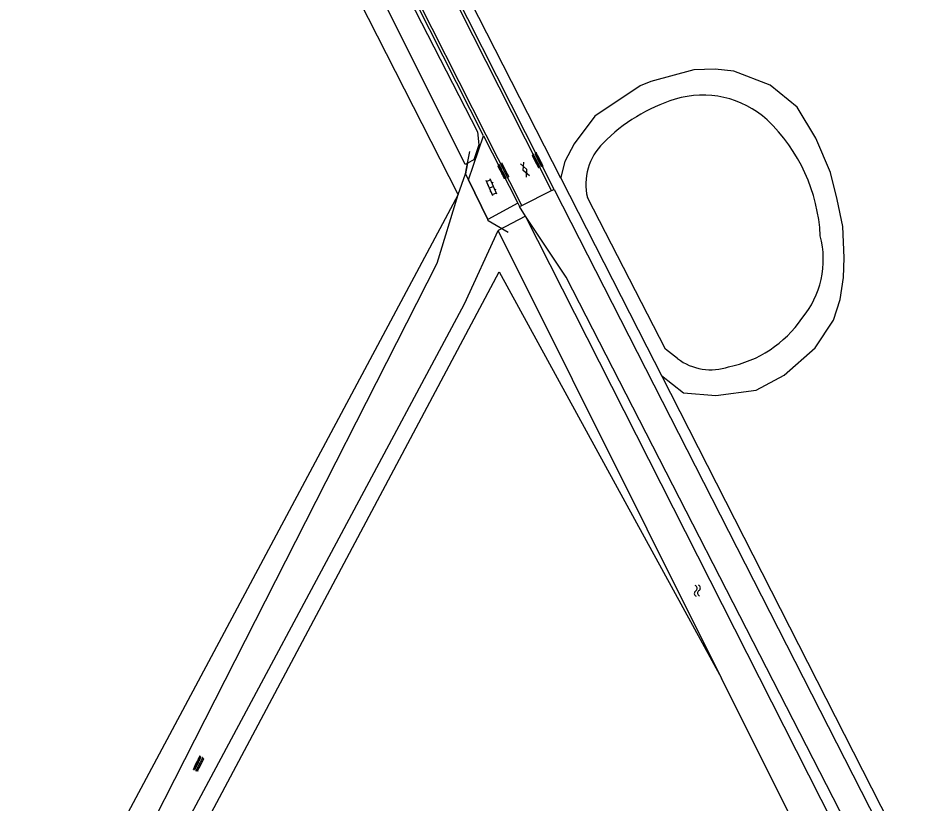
# Model space of a CAD drawing. Extents: x 135990 to 139000, y 393500 to 396000.
# Drawn here: x 137759.4 to 137882.8, y 395024 to 395131.8 of the extents above; entities that cross this region are included whole.
import ezdxf

# ---------------------------------------------------------------- set-up
doc = ezdxf.new("R2010")
doc.units = 0
for name, color, linetype in [('gg-afsc-hekwerk', 7, 'Continuous'), ('gg-knt-bronhoudergrens', 7, 'Continuous'), ('gg-knt-onverhard', 7, 'Continuous'), ('gg-knt-verharding', 7, 'Continuous'), ('gg-kntw-bovenkant insteek waterloop', 7, 'Continuous'), ('gt-grn-groengrens', 7, 'Continuous'), ('gt-symb-gesloten verharding', 7, 'Continuous'), ('gt-symb-klinker verharding', 7, 'Continuous'), ('gt-symb-overige verharding', 7, 'Continuous'), ('gt-symb-watersymbool', 7, 'Continuous'), ('gx-grn-maaiveld', 7, 'Continuous')]:
    doc.layers.add(name, color=color, linetype=linetype)

# ---------------------------------------------------------------- blocks, each defined once
blk = doc.blocks.new('gt0-OVH')
at = {"layer": 'gt-symb-overige verharding'}
for points in [[(-0.97, 0.3), (-0.97, 0.31), (-0.96, 0.32), (-0.97, 0.33), (-0.97, 0.34), (-0.98, 0.35), (-0.99, 0.35), (-1, 0.36), (-1.01, 0.35), (-1.02, 0.35), (-1.03, 0.34), (-1.03, 0.33), (-1.04, 0.32), (-1.03, 0.31), (-1.03, 0.3), (-1.02, 0.29), (-1.01, 0.29), (-1, 0.28), (-0.99, 0.29), (-0.98, 0.29)], [(-0.87, 0.11), (-0.87, 0.12), (-0.86, 0.13), (-0.87, 0.14), (-0.87, 0.15), (-0.88, 0.16), (-0.89, 0.16), (-0.9, 0.16), (-0.91, 0.16), (-0.92, 0.16), (-0.93, 0.15), (-0.93, 0.14), (-0.94, 0.13), (-0.93, 0.12), (-0.93, 0.11), (-0.92, 0.1), (-0.91, 0.09), (-0.9, 0.09), (-0.89, 0.09), (-0.88, 0.1)], [(-0.77, 0.3), (-0.77, 0.31), (-0.76, 0.32), (-0.77, 0.33), (-0.77, 0.34), (-0.78, 0.35), (-0.79, 0.35), (-0.8, 0.36), (-0.81, 0.35), (-0.82, 0.35), (-0.83, 0.34), (-0.83, 0.33), (-0.84, 0.32), (-0.83, 0.31), (-0.83, 0.3), (-0.82, 0.29), (-0.81, 0.29), (-0.8, 0.28), (-0.79, 0.29), (-0.78, 0.29)], [(-0.67, 0.11), (-0.67, 0.12), (-0.66, 0.13), (-0.67, 0.14), (-0.67, 0.15), (-0.68, 0.16), (-0.69, 0.16), (-0.7, 0.16), (-0.71, 0.16), (-0.72, 0.16), (-0.73, 0.15), (-0.73, 0.14), (-0.74, 0.13), (-0.73, 0.12), (-0.73, 0.11), (-0.72, 0.1), (-0.71, 0.09), (-0.7, 0.09), (-0.69, 0.09), (-0.68, 0.1)], [(-0.57, 0.3), (-0.57, 0.31), (-0.56, 0.32), (-0.57, 0.33), (-0.57, 0.34), (-0.58, 0.35), (-0.59, 0.35), (-0.6, 0.36), (-0.61, 0.35), (-0.62, 0.35), (-0.63, 0.34), (-0.63, 0.33), (-0.64, 0.32), (-0.63, 0.31), (-0.63, 0.3), (-0.62, 0.29), (-0.61, 0.29), (-0.6, 0.28), (-0.59, 0.29), (-0.58, 0.29)], [(-0.47, 0.11), (-0.47, 0.12), (-0.46, 0.13), (-0.47, 0.14), (-0.47, 0.15), (-0.48, 0.16), (-0.49, 0.16), (-0.5, 0.16), (-0.51, 0.16), (-0.52, 0.16), (-0.53, 0.15), (-0.53, 0.14), (-0.54, 0.13), (-0.53, 0.12), (-0.53, 0.11), (-0.52, 0.1), (-0.51, 0.09), (-0.5, 0.09), (-0.49, 0.09), (-0.48, 0.1)], [(-0.37, 0.3), (-0.37, 0.31), (-0.36, 0.32), (-0.37, 0.33), (-0.37, 0.34), (-0.38, 0.35), (-0.39, 0.35), (-0.4, 0.36), (-0.41, 0.35), (-0.42, 0.35), (-0.43, 0.34), (-0.43, 0.33), (-0.44, 0.32), (-0.43, 0.31), (-0.43, 0.3), (-0.42, 0.29), (-0.41, 0.29), (-0.4, 0.28), (-0.39, 0.29), (-0.38, 0.29)], [(-0.27, 0.11), (-0.27, 0.12), (-0.26, 0.13), (-0.27, 0.14), (-0.27, 0.15), (-0.28, 0.16), (-0.29, 0.16), (-0.3, 0.16), (-0.31, 0.16), (-0.32, 0.16), (-0.33, 0.15), (-0.33, 0.14), (-0.34, 0.13), (-0.33, 0.12), (-0.33, 0.11), (-0.32, 0.1), (-0.31, 0.09), (-0.3, 0.09), (-0.29, 0.09), (-0.28, 0.1)], [(-0.17, 0.3), (-0.17, 0.31), (-0.16, 0.32), (-0.17, 0.33), (-0.17, 0.34), (-0.18, 0.35), (-0.19, 0.35), (-0.2, 0.36), (-0.21, 0.35), (-0.22, 0.35), (-0.23, 0.34), (-0.23, 0.33), (-0.24, 0.32), (-0.23, 0.31), (-0.23, 0.3), (-0.22, 0.29), (-0.21, 0.29), (-0.2, 0.28), (-0.19, 0.29), (-0.18, 0.29)], [(-0.07, 0.11), (-0.07, 0.12), (-0.06, 0.13), (-0.07, 0.14), (-0.07, 0.15), (-0.08, 0.16), (-0.09, 0.16), (-0.1, 0.16), (-0.11, 0.16), (-0.12, 0.16), (-0.13, 0.15), (-0.13, 0.14), (-0.14, 0.13), (-0.13, 0.12), (-0.13, 0.11), (-0.12, 0.1), (-0.11, 0.09), (-0.1, 0.09), (-0.09, 0.09), (-0.08, 0.1)], [(0.03, 0.3), (0.03, 0.31), (0.04, 0.32), (0.03, 0.33), (0.03, 0.34), (0.02, 0.35), (0.01, 0.35), (0, 0.36), (-0.01, 0.35), (-0.02, 0.35), (-0.03, 0.34), (-0.03, 0.33), (-0.04, 0.32), (-0.03, 0.31), (-0.03, 0.3), (-0.02, 0.29), (-0.01, 0.29), (0, 0.28), (0.01, 0.29), (0.02, 0.29)], [(0.13, 0.11), (0.13, 0.12), (0.14, 0.13), (0.13, 0.14), (0.13, 0.15), (0.12, 0.16), (0.11, 0.16), (0.1, 0.16), (0.09, 0.16), (0.08, 0.16), (0.07, 0.15), (0.07, 0.14), (0.06, 0.13), (0.07, 0.12), (0.07, 0.11), (0.08, 0.1), (0.09, 0.09), (0.1, 0.09), (0.11, 0.09), (0.12, 0.1)], [(0.23, 0.3), (0.23, 0.31), (0.24, 0.32), (0.23, 0.33), (0.23, 0.34), (0.22, 0.35), (0.21, 0.35), (0.2, 0.36), (0.19, 0.35), (0.18, 0.35), (0.17, 0.34), (0.17, 0.33), (0.16, 0.32), (0.17, 0.31), (0.17, 0.3), (0.18, 0.29), (0.19, 0.29), (0.2, 0.28), (0.21, 0.29), (0.22, 0.29)], [(0.33, 0.11), (0.33, 0.12), (0.34, 0.13), (0.33, 0.14), (0.33, 0.15), (0.32, 0.16), (0.31, 0.16), (0.3, 0.16), (0.29, 0.16), (0.28, 0.16), (0.27, 0.15), (0.27, 0.14), (0.26, 0.13), (0.27, 0.12), (0.27, 0.11), (0.28, 0.1), (0.29, 0.09), (0.3, 0.09), (0.31, 0.09), (0.32, 0.1)], [(0.43, 0.3), (0.43, 0.31), (0.44, 0.32), (0.43, 0.33), (0.43, 0.34), (0.42, 0.35), (0.41, 0.35), (0.4, 0.36), (0.39, 0.35), (0.38, 0.35), (0.37, 0.34), (0.37, 0.33), (0.36, 0.32), (0.37, 0.31), (0.37, 0.3), (0.38, 0.29), (0.39, 0.29), (0.4, 0.28), (0.41, 0.29), (0.42, 0.29)], [(0.53, 0.11), (0.53, 0.12), (0.54, 0.13), (0.53, 0.14), (0.53, 0.15), (0.52, 0.16), (0.51, 0.16), (0.5, 0.16), (0.49, 0.16), (0.48, 0.16), (0.47, 0.15), (0.47, 0.14), (0.46, 0.13), (0.47, 0.12), (0.47, 0.11), (0.48, 0.1), (0.49, 0.09), (0.5, 0.09), (0.51, 0.09), (0.52, 0.1)], [(0.63, 0.3), (0.63, 0.31), (0.64, 0.32), (0.63, 0.33), (0.63, 0.34), (0.62, 0.35), (0.61, 0.35), (0.6, 0.36), (0.59, 0.35), (0.58, 0.35), (0.57, 0.34), (0.57, 0.33), (0.56, 0.32), (0.57, 0.31), (0.57, 0.3), (0.58, 0.29), (0.59, 0.29), (0.6, 0.28), (0.61, 0.29), (0.62, 0.29)], [(0.73, 0.11), (0.73, 0.12), (0.74, 0.13), (0.73, 0.14), (0.73, 0.15), (0.72, 0.16), (0.71, 0.16), (0.7, 0.16), (0.69, 0.16), (0.68, 0.16), (0.67, 0.15), (0.67, 0.14), (0.66, 0.13), (0.67, 0.12), (0.67, 0.11), (0.68, 0.1), (0.69, 0.09), (0.7, 0.09), (0.71, 0.09), (0.72, 0.1)], [(0.83, 0.3), (0.83, 0.31), (0.84, 0.32), (0.83, 0.33), (0.83, 0.34), (0.82, 0.35), (0.81, 0.35), (0.8, 0.36), (0.79, 0.35), (0.78, 0.35), (0.77, 0.34), (0.77, 0.33), (0.76, 0.32), (0.77, 0.31), (0.77, 0.3), (0.78, 0.29), (0.79, 0.29), (0.8, 0.28), (0.81, 0.29), (0.82, 0.29)], [(0.93, 0.11), (0.93, 0.12), (0.94, 0.13), (0.93, 0.14), (0.93, 0.15), (0.92, 0.16), (0.91, 0.16), (0.9, 0.16), (0.89, 0.16), (0.88, 0.16), (0.87, 0.15), (0.87, 0.14), (0.86, 0.13), (0.87, 0.12), (0.87, 0.11), (0.88, 0.1), (0.89, 0.09), (0.9, 0.09), (0.91, 0.09), (0.92, 0.1)], [(1.03, 0.3), (1.03, 0.31), (1.04, 0.32), (1.03, 0.33), (1.03, 0.34), (1.02, 0.35), (1.01, 0.35), (1, 0.36), (0.99, 0.35), (0.98, 0.35), (0.97, 0.34), (0.97, 0.33), (0.96, 0.32), (0.97, 0.31), (0.97, 0.3), (0.98, 0.29), (0.99, 0.29), (1, 0.28), (1.01, 0.29), (1.02, 0.29)], [(-0.97, -0.14), (-0.97, -0.13), (-0.96, -0.12), (-0.97, -0.11), (-0.97, -0.1), (-0.98, -0.09), (-0.99, -0.09), (-1, -0.08), (-1.01, -0.09), (-1.02, -0.09), (-1.03, -0.1), (-1.03, -0.11), (-1.04, -0.12), (-1.03, -0.13), (-1.03, -0.14), (-1.02, -0.15), (-1.01, -0.15), (-1, -0.16), (-0.99, -0.15), (-0.98, -0.15)], [(-0.87, -0.33), (-0.87, -0.32), (-0.86, -0.31), (-0.87, -0.3), (-0.87, -0.29), (-0.88, -0.28), (-0.89, -0.28), (-0.9, -0.28), (-0.91, -0.28), (-0.92, -0.28), (-0.93, -0.29), (-0.93, -0.3), (-0.94, -0.31), (-0.93, -0.32), (-0.93, -0.33), (-0.92, -0.34), (-0.91, -0.35), (-0.9, -0.35), (-0.89, -0.35), (-0.88, -0.34)], [(-0.77, -0.14), (-0.77, -0.13), (-0.76, -0.12), (-0.77, -0.11), (-0.77, -0.1), (-0.78, -0.09), (-0.79, -0.09), (-0.8, -0.08), (-0.81, -0.09), (-0.82, -0.09), (-0.83, -0.1), (-0.83, -0.11), (-0.84, -0.12), (-0.83, -0.13), (-0.83, -0.14), (-0.82, -0.15), (-0.81, -0.15), (-0.8, -0.16), (-0.79, -0.15), (-0.78, -0.15)], [(-0.67, -0.33), (-0.67, -0.32), (-0.66, -0.31), (-0.67, -0.3), (-0.67, -0.29), (-0.68, -0.28), (-0.69, -0.28), (-0.7, -0.28), (-0.71, -0.28), (-0.72, -0.28), (-0.73, -0.29), (-0.73, -0.3), (-0.74, -0.31), (-0.73, -0.32), (-0.73, -0.33), (-0.72, -0.34), (-0.71, -0.35), (-0.7, -0.35), (-0.69, -0.35), (-0.68, -0.34)], [(-0.57, -0.14), (-0.57, -0.13), (-0.56, -0.12), (-0.57, -0.11), (-0.57, -0.1), (-0.58, -0.09), (-0.59, -0.09), (-0.6, -0.08), (-0.61, -0.09), (-0.62, -0.09), (-0.63, -0.1), (-0.63, -0.11), (-0.64, -0.12), (-0.63, -0.13), (-0.63, -0.14), (-0.62, -0.15), (-0.61, -0.15), (-0.6, -0.16), (-0.59, -0.15), (-0.58, -0.15)], [(-0.47, -0.33), (-0.47, -0.32), (-0.46, -0.31), (-0.47, -0.3), (-0.47, -0.29), (-0.48, -0.28), (-0.49, -0.28), (-0.5, -0.28), (-0.51, -0.28), (-0.52, -0.28), (-0.53, -0.29), (-0.53, -0.3), (-0.54, -0.31), (-0.53, -0.32), (-0.53, -0.33), (-0.52, -0.34), (-0.51, -0.35), (-0.5, -0.35), (-0.49, -0.35), (-0.48, -0.34)], [(-0.37, -0.14), (-0.37, -0.13), (-0.36, -0.12), (-0.37, -0.11), (-0.37, -0.1), (-0.38, -0.09), (-0.39, -0.09), (-0.4, -0.08), (-0.41, -0.09), (-0.42, -0.09), (-0.43, -0.1), (-0.43, -0.11), (-0.44, -0.12), (-0.43, -0.13), (-0.43, -0.14), (-0.42, -0.15), (-0.41, -0.15), (-0.4, -0.16), (-0.39, -0.15), (-0.38, -0.15)], [(-0.27, -0.33), (-0.27, -0.32), (-0.26, -0.31), (-0.27, -0.3), (-0.27, -0.29), (-0.28, -0.28), (-0.29, -0.28), (-0.3, -0.28), (-0.31, -0.28), (-0.32, -0.28), (-0.33, -0.29), (-0.33, -0.3), (-0.34, -0.31), (-0.33, -0.32), (-0.33, -0.33), (-0.32, -0.34), (-0.31, -0.35), (-0.3, -0.35), (-0.29, -0.35), (-0.28, -0.34)], [(-0.17, -0.14), (-0.17, -0.13), (-0.16, -0.12), (-0.17, -0.11), (-0.17, -0.1), (-0.18, -0.09), (-0.19, -0.09), (-0.2, -0.08), (-0.21, -0.09), (-0.22, -0.09), (-0.23, -0.1), (-0.23, -0.11), (-0.24, -0.12), (-0.23, -0.13), (-0.23, -0.14), (-0.22, -0.15), (-0.21, -0.15), (-0.2, -0.16), (-0.19, -0.15), (-0.18, -0.15)], [(-0.07, -0.33), (-0.07, -0.32), (-0.06, -0.31), (-0.07, -0.3), (-0.07, -0.29), (-0.08, -0.28), (-0.09, -0.28), (-0.1, -0.28), (-0.11, -0.28), (-0.12, -0.28), (-0.13, -0.29), (-0.13, -0.3), (-0.14, -0.31), (-0.13, -0.32), (-0.13, -0.33), (-0.12, -0.34), (-0.11, -0.35), (-0.1, -0.35), (-0.09, -0.35), (-0.08, -0.34)], [(0.03, -0.14), (0.03, -0.13), (0.04, -0.12), (0.03, -0.11), (0.03, -0.1), (0.02, -0.09), (0.01, -0.09), (0, -0.08), (-0.01, -0.09), (-0.02, -0.09), (-0.03, -0.1), (-0.03, -0.11), (-0.04, -0.12), (-0.03, -0.13), (-0.03, -0.14), (-0.02, -0.15), (-0.01, -0.15), (0, -0.16), (0.01, -0.15), (0.02, -0.15)], [(0.13, -0.33), (0.13, -0.32), (0.14, -0.31), (0.13, -0.3), (0.13, -0.29), (0.12, -0.28), (0.11, -0.28), (0.1, -0.28), (0.09, -0.28), (0.08, -0.28), (0.07, -0.29), (0.07, -0.3), (0.06, -0.31), (0.07, -0.32), (0.07, -0.33), (0.08, -0.34), (0.09, -0.35), (0.1, -0.35), (0.11, -0.35), (0.12, -0.34)], [(0.23, -0.14), (0.23, -0.13), (0.24, -0.12), (0.23, -0.11), (0.23, -0.1), (0.22, -0.09), (0.21, -0.09), (0.2, -0.08), (0.19, -0.09), (0.18, -0.09), (0.17, -0.1), (0.17, -0.11), (0.16, -0.12), (0.17, -0.13), (0.17, -0.14), (0.18, -0.15), (0.19, -0.15), (0.2, -0.16), (0.21, -0.15), (0.22, -0.15)], [(0.33, -0.33), (0.33, -0.32), (0.34, -0.31), (0.33, -0.3), (0.33, -0.29), (0.32, -0.28), (0.31, -0.28), (0.3, -0.28), (0.29, -0.28), (0.28, -0.28), (0.27, -0.29), (0.27, -0.3), (0.26, -0.31), (0.27, -0.32), (0.27, -0.33), (0.28, -0.34), (0.29, -0.35), (0.3, -0.35), (0.31, -0.35), (0.32, -0.34)], [(0.43, -0.14), (0.43, -0.13), (0.44, -0.12), (0.43, -0.11), (0.43, -0.1), (0.42, -0.09), (0.41, -0.09), (0.4, -0.08), (0.39, -0.09), (0.38, -0.09), (0.37, -0.1), (0.37, -0.11), (0.36, -0.12), (0.37, -0.13), (0.37, -0.14), (0.38, -0.15), (0.39, -0.15), (0.4, -0.16), (0.41, -0.15), (0.42, -0.15)], [(0.53, -0.33), (0.53, -0.32), (0.54, -0.31), (0.53, -0.3), (0.53, -0.29), (0.52, -0.28), (0.51, -0.28), (0.5, -0.28), (0.49, -0.28), (0.48, -0.28), (0.47, -0.29), (0.47, -0.3), (0.46, -0.31), (0.47, -0.32), (0.47, -0.33), (0.48, -0.34), (0.49, -0.35), (0.5, -0.35), (0.51, -0.35), (0.52, -0.34)], [(0.63, -0.14), (0.63, -0.13), (0.64, -0.12), (0.63, -0.11), (0.63, -0.1), (0.62, -0.09), (0.61, -0.09), (0.6, -0.08), (0.59, -0.09), (0.58, -0.09), (0.57, -0.1), (0.57, -0.11), (0.56, -0.12), (0.57, -0.13), (0.57, -0.14), (0.58, -0.15), (0.59, -0.15), (0.6, -0.16), (0.61, -0.15), (0.62, -0.15)], [(0.73, -0.33), (0.73, -0.32), (0.74, -0.31), (0.73, -0.3), (0.73, -0.29), (0.72, -0.28), (0.71, -0.28), (0.7, -0.28), (0.69, -0.28), (0.68, -0.28), (0.67, -0.29), (0.67, -0.3), (0.66, -0.31), (0.67, -0.32), (0.67, -0.33), (0.68, -0.34), (0.69, -0.35), (0.7, -0.35), (0.71, -0.35), (0.72, -0.34)], [(0.83, -0.14), (0.83, -0.13), (0.84, -0.12), (0.83, -0.11), (0.83, -0.1), (0.82, -0.09), (0.81, -0.09), (0.8, -0.08), (0.79, -0.09), (0.78, -0.09), (0.77, -0.1), (0.77, -0.11), (0.76, -0.12), (0.77, -0.13), (0.77, -0.14), (0.78, -0.15), (0.79, -0.15), (0.8, -0.16), (0.81, -0.15), (0.82, -0.15)], [(0.93, -0.33), (0.93, -0.32), (0.94, -0.31), (0.93, -0.3), (0.93, -0.29), (0.92, -0.28), (0.91, -0.28), (0.9, -0.28), (0.89, -0.28), (0.88, -0.28), (0.87, -0.29), (0.87, -0.3), (0.86, -0.31), (0.87, -0.32), (0.87, -0.33), (0.88, -0.34), (0.89, -0.35), (0.9, -0.35), (0.91, -0.35), (0.92, -0.34)], [(1.03, -0.14), (1.03, -0.13), (1.04, -0.12), (1.03, -0.11), (1.03, -0.1), (1.02, -0.09), (1.01, -0.09), (1, -0.08), (0.99, -0.09), (0.98, -0.09), (0.97, -0.1), (0.97, -0.11), (0.96, -0.12), (0.97, -0.13), (0.97, -0.14), (0.98, -0.15), (0.99, -0.15), (1, -0.16), (1.01, -0.15), (1.02, -0.15)]]:
    blk.add_lwpolyline(points, close=True, dxfattribs=at)
blk = doc.blocks.new('gt0-GESVH1')
at = {"layer": 'gt-symb-gesloten verharding'}
for p, q in [((-0.99, -0.26), (0.01, 0.24)), ((0.01, -0.26), (-0.99, 0.24)), ((0.01, 0.24), (1.01, -0.26)), ((1.01, 0.24), (0.01, -0.26))]:
    blk.add_line(p, q, dxfattribs=at)
blk = doc.blocks.new('gt0-WA')
at = {"layer": 'gt-symb-watersymbool'}
for centre, start, end in [((-0.32, 0.02), 28.0725, 151.9275), ((0.43, 0.42), 208.0725, 331.9275), ((-0.32, -0.43), 28.0725, 151.9275), ((0.43, -0.03), 208.0725, 331.9275)]:
    blk.add_arc(centre, 0.425, start, end, dxfattribs=at)
blk = doc.blocks.new('gt0-KL1')
at = {"layer": 'gt-symb-klinker verharding'}
for p, q in [((-1.15, 0.3), (1.15, 0.3)), ((-1, -0.3), (-1, 0.3)), ((-0.5, 0.3), (-0.5, 0.45)), ((0, -0.3), (0, 0.3)), ((0.5, 0.3), (0.5, 0.45)), ((1, -0.3), (1, 0.3)), ((-1.15, -0.3), (1.15, -0.3)), ((-0.5, -0.45), (-0.5, -0.3)), ((0.5, -0.45), (0.5, -0.3))]:
    blk.add_line(p, q, dxfattribs=at)

msp = doc.modelspace()

# ---------------------------------------------------------------- linework, layer by layer
at = {"layer": 'gg-afsc-hekwerk'}
for p, q in [((137821.121, 395111.909), (137820.844, 395110.445)), ((137820.844, 395110.445), (137821.249, 395109.603)), ((137821.249, 395109.603), (137823.876, 395104.149))]:
    msp.add_line(p, q, dxfattribs=at)
msp.add_lwpolyline([(137826.685, 395102.359), (137823.946, 395104.004), (137823.876, 395104.149), (137821.249, 395109.603), (137820.844, 395110.445), (137821.121, 395111.909), (137821.422, 395113.501)], dxfattribs=at)
at = {"layer": 'gg-knt-bronhoudergrens'}
for points in [[(137819.825, 395107.587), (137796.437, 395153.567), (137760.805, 395222.436), (137688.328, 395219.555), (137608.811, 395216.791)], [(137819.825, 395107.587), (137629.782, 394751.962), (137624.609, 394750.46), (137451.648, 394841.754), (137430.613, 394854.719), (137424.891, 394859.779)], [(137464.878, 394427.115), (137487.07, 394467.843), (137549.247, 394583.069), (137583.246, 394647.76), (137697.017, 394858.236), (137779.435, 395010.504), (137825.433, 395096.97), (137855.99, 395041.17)]]:
    msp.add_lwpolyline(points, dxfattribs=at)
at = {"layer": 'gg-knt-onverhard'}
for p, q in [((137819.825, 395107.587), (137820.844, 395110.445)), ((137833.01, 395108.307), (137880.609, 395015.054))]:
    msp.add_line(p, q, dxfattribs=at)
for points in [[(137767.053, 395000), (137816.936, 395098.149), (137819.825, 395107.587)], [(137771.119, 395000), (137820.691, 395092.584), (137825.294, 395102.667)]]:
    msp.add_lwpolyline(points, dxfattribs=at)
at = {"layer": 'gg-knt-verharding'}
for p, q in [((137821.249, 395109.603), (137823.318, 395115.648)), ((137823.318, 395115.648), (137828.011, 395106.4)), ((137828.56, 395106.097), (137832.617, 395108.142)), ((137832.617, 395108.142), (137833.01, 395108.307)), ((137828.011, 395106.4), (137823.876, 395104.149)), ((137828.011, 395106.4), (137828.246, 395105.938)), ((137828.246, 395105.938), (137828.56, 395106.097))]:
    msp.add_line(p, q, dxfattribs=at)
for points in [[(137828.56, 395106.097), (137823.684, 395115.769), (137808.845, 395145.109), (137772.295, 395217.443), (137769.207, 395223.527)], [(137823.318, 395115.648), (137808.497, 395144.922), (137794.786, 395172.132), (137783.7, 395194.066), (137779.558, 395202.26)], [(137832.617, 395108.142), (137812.921, 395147.159), (137808.054, 395156.774), (137799.278, 395174.144), (137796.903, 395178.828), (137794.2, 395183.461), (137792.583, 395186.357)]]:
    msp.add_lwpolyline(points, dxfattribs=at)
at = {"layer": 'gg-kntw-bovenkant insteek waterloop'}
for p, q in [((137820.773, 395111.724), (137778.799, 395195.819)), ((137821.121, 395111.909), (137820.773, 395111.724)), ((137829.064, 395104.614), (137825.294, 395102.667)), ((137875.73, 395012.588), (137829.064, 395104.614)), ((137855.99, 395041.17), (137825.294, 395102.667)), ((137876.539, 395000), (137855.99, 395041.17))]:
    msp.add_line(p, q, dxfattribs=at)
msp.add_lwpolyline([(137763.514, 395230.632), (137768.159, 395222.887), (137771.248, 395216.917), (137794.336, 395171.878), (137807.893, 395144.597), (137822.479, 395116.205), (137822.656, 395114.439), (137821.973, 395112.363), (137821.121, 395111.909)], dxfattribs=at)
at = {"layer": 'gt-grn-groengrens'}
msp.add_line((137877.199, 395013.333), (137834.672, 395096.224), dxfattribs=at)
msp.add_lwpolyline([(137834.672, 395096.224), (137829.084, 395104.62), (137828.246, 395105.938)], dxfattribs=at)
at = {"layer": 'gx-grn-maaiveld'}
for p, q in [((137833.937, 395109.823), (137845.724, 395086.687)), ((137845.724, 395086.687), (137847.737, 395082.736)), ((137847.737, 395082.736), (137976.196, 394830.581))]:
    msp.add_line(p, q, dxfattribs=at)
for points in [[(137833.01, 395108.307), (137813.255, 395147.349), (137808.396, 395156.974), (137797.199, 395179.024), (137794.546, 395183.591), (137792.914, 395186.554)], [(137833.937, 395109.823), (137814.758, 395147.47), (137813.584, 395149.774), (137807.356, 395162)], [(137847.737, 395082.736), (137850.755, 395080.356), (137855.224, 395079.991), (137860.745, 395080.747), (137864.599, 395082.803), (137868.839, 395086.558), (137871.356, 395090.327), (137872.263, 395093.171), (137872.744, 395096.208), (137872.817, 395098.913), (137872.652, 395103.219), (137871.883, 395106.924), (137870.955, 395110.628), (137868.92, 395115.345), (137866.396, 395119.593), (137862.65, 395122.614), (137857.666, 395124.552), (137855.119, 395124.825), (137852.205, 395124.71), (137846.292, 395123.103), (137844.799, 395122.522), (137838.574, 395118.342), (137835.753, 395114.57), (137834.446, 395112.109), (137833.918, 395109.972), (137833.937, 395109.823)], [(137849.95, 395085.068), (137848.298, 395086.349), (137837.568, 395107.183)]]:
    msp.add_lwpolyline(points, dxfattribs=at)
for centre, radius, start, end in [((137856.621, 395098.053), 23.685, 107.23173, 135.50768), ((137853.452, 395108.119), 13.131, 47.80787, 107.03682), ((137845.881, 395100.724), 23.704, 2.87846, 46.25521), ((137845.201, 395109.023), 7.852, 134.21104, 193.55394), ((137857.342, 395098.692), 12.631, 320.04422, 14.77721), ((137853.982, 395099.412), 15.75, 280.90985, 325.89803), ((137854.496, 395091.003), 7.476, 232.5509, 289.26982)]:
    msp.add_arc(centre, radius, start, end, dxfattribs=at)

# ---------------------------------------------------------------- block references
at = {"layer": 'gt-symb-gesloten verharding', "rotation": -67.3052444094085}
msp.add_blockref('gt0-GESVH1', (137828.987, 395111.015), dxfattribs=at)
at = {"layer": 'gt-symb-klinker verharding', "rotation": 112.46117570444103}
msp.add_blockref('gt0-KL1', (137824.395, 395108.592), dxfattribs=at)
at = {"layer": 'gt-symb-overige verharding'}
for p, rotation in [((137830.703, 395112.277), -62.79408316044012), ((137826.01, 395110.813), -62.79408316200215), ((137784.171, 395029.405), 63.434948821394)]:
    msp.add_blockref('gt0-OVH', p, dxfattribs=dict(at, rotation=rotation))
at = {"layer": 'gt-symb-watersymbool', "rotation": 94.8207660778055}
msp.add_blockref('gt0-WA', (137852.666, 395053.126), dxfattribs=at)

doc.saveas('drawing.dxf')
